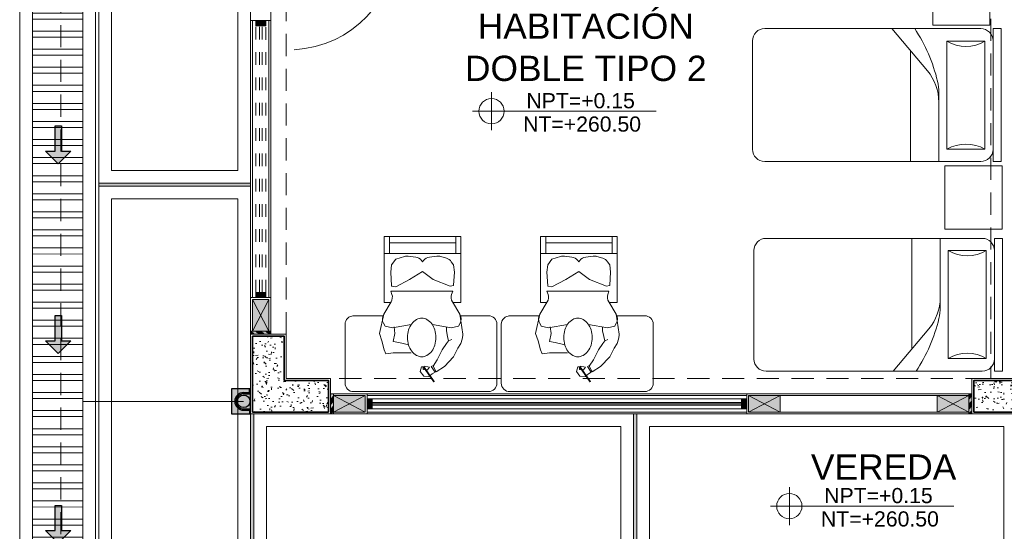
# Model space of a CAD drawing. Header units: millimetres. Extents: x -8931983 to 9630244, y 4 to 18563053.
# Tile 265 of 329: x 349120 to 349128, y 9282016 to 9282020. Entities that reach past the tile are written whole.
import ezdxf

# ---------------------------------------------------------------- set-up
doc = ezdxf.new("R2010")
doc.units = ezdxf.units.MM
doc.set_wipeout_variables(frame=1)
for name, pattern in [('01 nivel$0$HIDDEN2', [0.1875, 0.125, -0.0625]), ('CONTINUA', [0]), ('DASHED2', [0.375, 0.25, -0.125])]:
    doc.linetypes.add(name, pattern=pattern)
for name, color, linetype, lineweight in [('.', 7, 'Continuous', 0), ('0_ CUNETAS', 151, 'Continuous', 5), ('0_MUROS 2 BAJOS', 150, 'Continuous', 9), ('0_PROYECCIONES 1', 1, 'DASHED2', 0), ('0_VANOS', 30, 'Continuous', 9), ('COLUMNAS', 3, 'Continuous', 35), ('COLUMNETAS TOP', 253, 'Continuous', 0), ('CUNETAS', 5, 'Continuous', 0), ('G-ANNO-DIMS', 7, 'Continuous', 5), ('JUNTAS DE DILATACIÓN', 160, 'CONTINUA', 9), ('MURO', 133, 'Continuous', 15), ('TARRAJEO', 32, 'Continuous', 0), ('TEXTO AMBIENTES', 7, 'Continuous', 30), ('vereda', 254, 'Continuous', 5)]:
    doc.layers.add(name, color=color, linetype=linetype, lineweight=lineweight)
for name, color, linetype, lineweight, true_color in [('0_COLUMNA ACHURADO', 250, 'Continuous', 0, 0x363636), ('0_TEXTURA PISOS', 252, 'Continuous', 0, 0x8c8c8c), ('LMOBILIARIO', 252, 'Continuous', 5, 0x898989), ('P_MOBILIARIO', 251, 'Continuous', 5, 0x6b6b6b), ('tuberia des. fluvial ftt', 169, 'Continuous', 0, 0x232d53)]:
    doc.layers.add(name, color=color, linetype=linetype, lineweight=lineweight, true_color=true_color)
doc.styles.add('Arial_1', font='arial.ttf', dxfattribs={"height": 0.15})
pattern_1 = [(140, (-5603.645869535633, -1533.141894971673), (0.0140263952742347, 0.1603225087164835), [0.016764, -0.184404]), (85.00000000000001, (-5603.645869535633, -1533.141894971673), (-0.1681300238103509, -0.0310142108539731), [0.0134112, -0.1475237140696]), (190.4514447, (-5603.644700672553, -1533.128534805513), (-0.1541036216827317, 0.1293082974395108), [0.014247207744, -0.156719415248]), (136.1842, (-5603.690573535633, -1533.141894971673), (0.0369972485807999, 0.2385495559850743), [0.025146, -0.2766059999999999]), (186.63555761, (-5603.687490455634, -1533.122015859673), (-0.2177349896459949, 0.2089156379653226), [0.0213708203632, -0.2350793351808]), (81.18415117, (-5603.690573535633, -1533.141894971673), (-0.2177349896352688, 0.2089156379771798), [0.0201167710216, -0.2212845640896]), (111, (-5603.679397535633, -1533.119542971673), (0.0899933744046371, 0.1334206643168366), [0.016764, -0.184404]), (56.00000000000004, (-5603.679397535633, -1533.119542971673), (-0.1620854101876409, 0.0543857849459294), [0.0134112, -0.1475232]), (161.451445, (-5603.671898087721, -1533.108424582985), (-0.0720920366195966, 0.1878064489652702), [0.014247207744, -0.1567191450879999]), (127.5, (-5603.645869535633, -1533.141894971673), (-0.0744084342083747, 0.0027179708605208), [0, -0.14573504, 0, -0.1497584, 0, -0.148082]), (97.5, (-5603.645869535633, -1533.141894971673), (-0.0881589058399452, 0.0588013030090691), [0, -0.08538464, 0, -0.14238224, 0, -0.0564388]), (57.50000000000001, (-5603.645869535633, -1533.191739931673), (0.0050412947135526, 0.1193197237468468), [0, -0.05588, 0, -0.1743456, 0, -0.2313432]), (47.5, (-5603.645869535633, -1533.214091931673), (-0.0223753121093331, 0.1303536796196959), [0, -0.072644, 0, -0.11578336, 0, -0.1642872])]

# ---------------------------------------------------------------- blocks, each defined once
blk = doc.blocks.new('*U3840')
at = {"layer": '.', "lineweight": 30}
h = blk.add_hatch(color=1, dxfattribs=at)
h.dxf.hatch_style = 1
h.paths.add_polyline_path([(-0.0249999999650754, -0.0500000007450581), (-0.0999999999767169, -0.0500000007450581), (0, -0.150000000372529), (0.1000000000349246, -0.0500000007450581), (0.0250000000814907, -0.0500000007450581), (0.0250000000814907, 0.1499999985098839), (-0.0249999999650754, 0.1499999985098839)])
at = {"layer": '0_ CUNETAS', "color": 1, "lineweight": 30}
blk.add_lwpolyline([(-0.099999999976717, -0.0500000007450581), (-0.0249999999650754, -0.0500000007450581), (-0.0249999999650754, 0.1499999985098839), (0.0250000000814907, 0.1499999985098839), (0.0250000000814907, -0.0500000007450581), (0.1000000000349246, -0.0500000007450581), (0, -0.150000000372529)], close=True, dxfattribs=at)
blk = doc.blocks.new('*U3839')
at = {"layer": '0_ CUNETAS', "color": 0, "linetype": 'ByBlock', "lineweight": -2, "transparency": 16777216}
for p in [(1.8e-15, 30), (1.7e-15, 28.5), (1.7e-15, 27)]:
    blk.add_blockref('*U3840', p, dxfattribs=at)
blk = doc.blocks.new('red drenaje')
at = {"layer": '0_ CUNETAS', "lineweight": 0}
h = blk.add_hatch(dxfattribs=at)
h.set_pattern_fill('ANSI32', color=256, scale=0.015, angle=135)
h.set_pattern_definition([(180, (8.074970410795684, 111.0230318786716), (0, -0.142875), []), (180, (8.02734539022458, 111.0706568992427), (0, -0.142875), [])])
h.paths.add_polyline_path([(-30.30502959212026, 110.9230318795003), (-30.7050295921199, 110.9230318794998), (-30.7050295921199, 73.49303185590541), (-30.30502959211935, 73.49303185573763)])
at = {"layer": '0_ CUNETAS'}
blk.add_line((-30.80502959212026, 111.0230318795), (-30.80502959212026, 73.49303185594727), dxfattribs=at)
at = {"layer": '0_ CUNETAS', "lineweight": 0}
for p, q in [((-30.80502959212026, 111.0230318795), (-30.80502959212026, 73.49303185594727)), ((-30.2050295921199, 111.0230318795), (-30.2050295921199, 73.49303185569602)), ((-30.7050295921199, 110.9230318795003), (-30.7050295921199, 73.49303185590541)), ((-30.30502959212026, 110.9230318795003), (-30.30502959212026, 73.49303185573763))]:
    blk.add_line(p, q, dxfattribs=at)
at = {"layer": '0_ CUNETAS', "lineweight": 0, "elevation": -9.2568371e-09}
blk.add_lwpolyline([(-30.30502959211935, 73.49303185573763), (-30.30502959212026, 110.9230318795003), (-30.7050295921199, 110.9230318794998), (-30.7050295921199, 73.49303185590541), (-30.30502959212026, 73.49303185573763)], dxfattribs=at)
at = {"layer": '0_ CUNETAS', "lineweight": 0}
blk.add_blockref('*U3839', (-30.50058007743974, 71.12066350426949, -20.54863760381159), dxfattribs=at)
blk = doc.blocks.new('COLUMNAS BLO DOR 01')
at = {"layer": '0_COLUMNA ACHURADO'}
h = blk.add_hatch(dxfattribs=at)
h.set_pattern_fill('AR-CONC', color=256, scale=0.00088, angle=90.00000000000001)
h.set_pattern_definition(pattern_1)
h.paths.add_polyline_path([(-17.11500000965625, -10.81499999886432), (-17.71500000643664, -10.81499999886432), (-17.71500000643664, -10.21500000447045), (-17.46500000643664, -10.21500000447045), (-17.46500000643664, -10.56499999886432), (-17.11500000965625, -10.56499999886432)])
h = blk.add_hatch(dxfattribs=at)
h.set_pattern_fill('AR-CONC', color=256, scale=0.00088, angle=90.00000000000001)
h.set_pattern_definition(pattern_1)
h.paths.add_polyline_path([(-11.61500000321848, -10.56499999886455), (-12.01500000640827, -10.56500000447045), (-12.01500000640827, -10.81500000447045), (-11.61500000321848, -10.81499999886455)])
at = {"layer": 'COLUMNAS', "color": 6, "elevation": -9.117684e-10}
blk.add_lwpolyline([(-17.11500000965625, -10.81499999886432), (-17.71500000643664, -10.81499999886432), (-17.71500000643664, -10.21500000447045), (-17.46500000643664, -10.21500000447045), (-17.46500000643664, -10.56499999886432), (-17.11500000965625, -10.56499999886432)], close=True, dxfattribs=at)
at = {"layer": 'COLUMNAS', "color": 6}
blk.add_lwpolyline([(-11.61500000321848, -10.56499999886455), (-12.01500000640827, -10.56500000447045), (-12.01500000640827, -10.81500000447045), (-11.61500000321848, -10.81499999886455)], close=True, dxfattribs=at)
at = {"layer": 'TARRAJEO', "elevation": -9.117684e-10}
blk.add_lwpolyline([(-17.10000000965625, -10.82999999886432), (-17.73000000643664, -10.82999999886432), (-17.73000000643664, -10.20000000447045), (-17.45000000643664, -10.20000000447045), (-17.45000000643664, -10.54999999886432), (-17.10000000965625, -10.54999999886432)], close=True, dxfattribs=at)
at = {"layer": 'TARRAJEO'}
blk.add_lwpolyline([(-11.60000000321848, -10.54999999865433), (-12.03000000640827, -10.55000000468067), (-12.03000000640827, -10.83000000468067), (-11.60000000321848, -10.82999999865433)], close=True, dxfattribs=at)
blk = doc.blocks.new('*U701')
at = {"linetype": 'Continuous', "true_color": 0xbebebe}
for points in [[(3032.131410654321, 1351.188780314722), (3032.131410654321, 1351.268780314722), (3032.171410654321, 1351.268780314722), (3032.171410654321, 1351.188780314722)], [(3034.281410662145, 1351.188780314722), (3034.281410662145, 1351.268780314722), (3034.321410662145, 1351.268780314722), (3034.321410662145, 1351.188780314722)]]:
    blk.add_hatch(color=9, dxfattribs=at).paths.add_polyline_path(points)
at = {"layer": '0_VANOS', "linetype": 'Continuous'}
for p, q in [((3032.131410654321, 1351.268780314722), (3032.171410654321, 1351.268780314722)), ((3032.131410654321, 1351.268780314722), (3032.131410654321, 1351.188780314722)), ((3032.171410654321, 1351.268780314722), (3032.171410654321, 1351.188780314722)), ((3034.281410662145, 1351.188780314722), (3034.281410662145, 1351.268780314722)), ((3034.281410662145, 1351.268780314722), (3034.321410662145, 1351.268780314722)), ((3034.321410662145, 1351.268780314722), (3034.321410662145, 1351.188780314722)), ((3032.171410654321, 1351.188780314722), (3032.131410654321, 1351.188780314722)), ((3034.321410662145, 1351.188780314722), (3034.281410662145, 1351.188780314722))]:
    blk.add_line(p, q, dxfattribs=at)
at = {"layer": '0_VANOS', "linetype": '01 nivel$0$HIDDEN2', "ltscale": 0.5}
for p, q in [((3032.170780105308, 1351.268780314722), (3034.280780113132, 1351.268780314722)), ((3032.171410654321, 1351.238780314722), (3034.281410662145, 1351.238780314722)), ((3032.171410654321, 1351.218780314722), (3034.281410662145, 1351.218780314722)), ((3032.171410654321, 1351.188780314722), (3034.281410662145, 1351.188780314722))]:
    blk.add_line(p, q, dxfattribs=at)
at = {"layer": '0_VANOS', "linetype": '01 nivel$0$HIDDEN2'}
blk.add_line((3034.281410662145, 1351.268780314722), (3034.321410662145, 1351.268780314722), dxfattribs=at)
blk = doc.blocks.new('*U1001')
at = {"linetype": 'Continuous', "lineweight": 0, "true_color": 0xbebebe}
for points in [[(3037.252435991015, 1360.543106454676), (3037.212435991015, 1360.543106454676), (3037.212435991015, 1360.463106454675), (3037.252435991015, 1360.463106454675)], [(3040.212435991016, 1360.543106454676), (3040.172435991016, 1360.543106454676), (3040.172435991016, 1360.463106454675), (3040.212435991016, 1360.463106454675)]]:
    blk.add_hatch(color=9, dxfattribs=at).paths.add_polyline_path(points)
at = {"layer": '0_VANOS', "linetype": 'Continuous'}
for p, q in [((3037.252435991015, 1360.513106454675), (3040.172435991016, 1360.513106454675)), ((3037.252435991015, 1360.503106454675), (3040.172435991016, 1360.503106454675)), ((3037.252435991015, 1360.493106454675), (3040.172435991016, 1360.493106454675))]:
    blk.add_line(p, q, dxfattribs=at)
for points in [[(3037.212435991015, 1360.543106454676), (3037.212435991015, 1360.463106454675), (3037.252435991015, 1360.463106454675), (3037.252435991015, 1360.543106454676)], [(3037.252435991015, 1360.543106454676), (3040.172435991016, 1360.543106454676), (3040.172435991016, 1360.463106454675), (3037.252435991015, 1360.463106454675)], [(3040.172435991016, 1360.543106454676), (3040.172435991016, 1360.463106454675), (3040.212435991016, 1360.463106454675), (3040.212435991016, 1360.543106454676)]]:
    blk.add_lwpolyline(points, close=True, dxfattribs=at)
blk = doc.blocks.new('CAMA DE PLAZA Y MEDIA')
at = {"layer": 'LMOBILIARIO', "linetype": 'ByBlock', "lineweight": 0}
for p, q in [((-2.463999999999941, -0.4739999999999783), (-2.463999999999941, 0.5760000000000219)), ((-2.40000000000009, 0.5760000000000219), (-2.463999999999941, 0.5760000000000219)), ((-2.40000000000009, -0.4739999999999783), (-2.40000000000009, 0.5760000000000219)), ((-2.304000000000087, 0.5760000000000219), (-0.5960000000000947, 0.5760000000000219)), ((-1.971999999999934, 0.5760000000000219), (-1.971999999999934, 0.0311116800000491)), ((-1.747999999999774, 0.5760000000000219), (-1.747999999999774, -0.2980000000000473)), ((-2.035999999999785, 0.4800000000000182), (-2.335999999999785, 0.4800000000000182)), ((-2.335999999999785, -0.3739999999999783), (-2.335999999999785, 0.4800000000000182)), ((-2.035999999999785, -0.3739999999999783), (-2.035999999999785, 0.4800000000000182)), ((-0.5000000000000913, 0.4800000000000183), (-0.500000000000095, -0.3779999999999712)), ((-1.600487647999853, -0.4739999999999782), (-1.881704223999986, -0.1401147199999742)), ((-2.335999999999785, -0.3739999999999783), (-2.035999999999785, -0.3739999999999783)), ((-2.40000000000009, -0.4739999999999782), (-2.463999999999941, -0.4739999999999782)), ((-0.596000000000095, -0.4739999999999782), (-2.304000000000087, -0.4739999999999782))]:
    blk.add_line(p, q, dxfattribs=at)
for centre, radius, start, end in [((-2.304000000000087, 0.4800000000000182), 0.096, 90, 180), ((-0.596000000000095, 0.4800000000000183), 0.096, 0, 90), ((-2.18600000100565, 0.7300000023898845), 0.2915475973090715, 239.0362431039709, 300.963756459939), ((-1.58799999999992, 0.1072591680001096), 0.384, 180, 220.1059299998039), ((-1.58799999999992, 0.0311116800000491), 0.384, 180, 193.3927959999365), ((-0.6947586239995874, 0.2437930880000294), 1.30221216, 193.3927959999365, 213.4501019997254), ((-2.304000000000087, -0.3779999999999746), 0.096, 180, 270), ((-2.186000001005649, -0.6240000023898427), 0.2915475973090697, 59.03624354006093, 120.9637568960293), ((-0.596000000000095, -0.3779999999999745), 0.096, 270, 0)]:
    blk.add_arc(centre, radius, start, end, dxfattribs=at)
blk = doc.blocks.new('escritorio dormitorios')
at = {"layer": 'LMOBILIARIO', "linetype": 'ByBlock', "lineweight": 0}
for p, q in [((-0.6719566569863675, 0.4277131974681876, -11.93087791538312), (0.394994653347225, 0.4286747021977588, -80.12250241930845)), ((-0.7384933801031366, -0.1047885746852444, -80.12250241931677), (-0.7384933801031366, 0.3611764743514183, -80.12250241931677)), ((0.4615313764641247, 0.3621379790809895, -148.3141269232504), (0.4615313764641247, -0.1038270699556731, -148.3141269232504)), ((0.4010044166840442, -0.1700918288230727, -167.5125519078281), (0.1628920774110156, -0.1700918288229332, -167.5125519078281))]:
    blk.add_line(p, q, dxfattribs=at)
at = {"layer": 'LMOBILIARIO', "lineweight": 0}
for p, q in [((-0.323329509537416, 0.228572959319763), (-0.2575105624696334, 0.2716321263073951)), ((-0.2575105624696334, 0.2716321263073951), (-0.2335659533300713, 0.2273609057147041)), ((-0.253918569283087, 0.2632566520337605), (-0.2491332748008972, 0.2752198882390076)), ((-0.2491332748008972, 0.2752198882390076), (-0.2192040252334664, 0.2285548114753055)), ((-0.3951270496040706, 0.1532118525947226), (-0.323329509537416, 0.228572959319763)), ((-0.2670690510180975, 0.1783140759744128), (-0.3065507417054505, 0.0969653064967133)), ((-0.2335659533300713, 0.2273609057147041), (-0.2670690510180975, 0.1783140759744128)), ((-0.2192040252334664, 0.2285548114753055), (-0.2359585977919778, 0.2213792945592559)), ((-0.4298234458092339, 0.0838263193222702), (-0.3951270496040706, 0.1532118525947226)), ((-0.3065507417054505, 0.0969653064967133), (-0.3400538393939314, 0.0479184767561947)), ((-0.3556090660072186, 0.0263858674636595), (-0.3807409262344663, 0.0156225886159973)), ((-0.3400538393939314, 0.0479184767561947), (-0.3556090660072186, 0.0263858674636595)), ((-0.4454623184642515, -0.1834959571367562), (-0.4690877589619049, -0.0268372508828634)), ((-0.4344691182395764, -0.0901404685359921), (-0.3764582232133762, -0.0772556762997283)), ((-0.3764582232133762, -0.0772556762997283), (-0.2282081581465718, -0.1030252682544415)), ((0.0876289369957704, -0.0772556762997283), (-0.060621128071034, -0.1030252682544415)), ((0.1456398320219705, -0.0901404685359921), (0.0876289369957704, -0.0772556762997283)), ((-0.4466528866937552, -0.1120601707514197), (-0.4344691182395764, -0.0901404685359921)), ((0.1578236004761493, -0.1120601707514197), (0.1456398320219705, -0.0901404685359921)), ((-0.3869226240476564, -0.281012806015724), (-0.4454623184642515, -0.1834959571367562)), ((0.0980933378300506, -0.281012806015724), (0.1566330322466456, -0.1834959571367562)), ((-0.4538060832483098, -0.2769700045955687), (-0.4538060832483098, -0.7988042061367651)), ((-0.3893495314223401, -0.2769700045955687), (-0.4538060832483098, -0.2769700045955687)), ((0.1520854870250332, -0.2769700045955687), (0.100520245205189, -0.2769700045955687)), ((0.1520854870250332, -0.7988042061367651), (0.1520854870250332, -0.2769700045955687)), ((-0.3893495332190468, -0.3671635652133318), (-0.3804069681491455, -0.3403494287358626)), ((0.1005202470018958, -0.3671635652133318), (-0.3893495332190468, -0.3671635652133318)), ((-0.3893495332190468, -0.3671635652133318), (0.1005202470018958, -0.3671635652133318)), ((0.1005202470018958, -0.3671635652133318), (0.0915776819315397, -0.3403494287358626)), ((-0.396229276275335, -0.4131937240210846), (-0.4022408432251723, -0.5153387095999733)), ((-0.393979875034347, -0.4106089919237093), (-0.3700125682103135, -0.4058179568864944)), ((-0.3700125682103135, -0.4058179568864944), (-0.2346538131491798, -0.4573571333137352)), ((-0.2346538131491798, -0.4573571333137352), (-0.1508602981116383, -0.521781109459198)), ((-0.1508602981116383, -0.521781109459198), (-0.0477298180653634, -0.4573571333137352)), ((-0.0477298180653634, -0.4573571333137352), (0.061846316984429, -0.3993755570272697)), ((0.061846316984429, -0.3993755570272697), (0.0919523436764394, -0.4053937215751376)), ((0.0942017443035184, -0.4079784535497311), (0.1005202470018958, -0.5153387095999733)), ((-0.4022408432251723, -0.5153387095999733), (-0.3957951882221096, -0.573320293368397)), ((0.1005202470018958, -0.5153387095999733), (0.0940745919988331, -0.573320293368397)), ((-0.3957951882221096, -0.573320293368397), (-0.3775999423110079, -0.5987807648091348)), ((-0.1585240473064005, -0.6086647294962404), (-0.1508602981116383, -0.5990898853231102)), ((-0.143196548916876, -0.6086647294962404), (-0.1508602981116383, -0.5990898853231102)), ((0.061846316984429, -0.6184170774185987), (-0.0073068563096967, -0.6396842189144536)), ((0.0940745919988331, -0.573320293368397), (0.061846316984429, -0.6184170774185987)), ((-0.4538060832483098, -0.6635138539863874), (0.1520854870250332, -0.6635138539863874)), ((-0.4143083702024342, -0.6635138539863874), (-0.4143083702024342, -0.7988042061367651)), ((-0.3404979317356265, -0.6255116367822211), (-0.2944137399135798, -0.6396842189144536)), ((-0.2645745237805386, -0.6422877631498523), (-0.2054146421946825, -0.634896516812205)), ((-0.0371460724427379, -0.6422877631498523), (-0.096305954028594, -0.634896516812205)), ((0.1105779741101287, -0.6635138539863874), (0.1105779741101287, -0.7988042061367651)), ((-0.4143083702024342, -0.7472650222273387), (0.1105779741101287, -0.7472650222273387)), ((-0.4538060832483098, -0.7988042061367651), (0.1520854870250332, -0.7988042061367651))]:
    blk.add_line(p, q, dxfattribs=at)
at = {"layer": 'LMOBILIARIO', "lineweight": 0, "const_width": 0.0140192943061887}
blk.add_lwpolyline([(-0.1571195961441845, 0.2297280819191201), (-0.2425651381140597, 0.3520430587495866)], dxfattribs=at)
at = {"layer": 'LMOBILIARIO', "lineweight": 0}
for points in [[(-0.2491332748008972, 0.2752198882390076), (-0.2266272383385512, 0.2869100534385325), (-0.2005696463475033, 0.310062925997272), (-0.1600287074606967, 0.3064375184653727), (-0.1325128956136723, 0.2702492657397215), (-0.1433653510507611, 0.232620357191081), (-0.1556723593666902, 0.2333461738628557), (-0.1556760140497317, 0.2543325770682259), (-0.1889771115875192, 0.2550620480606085), (-0.2049003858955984, 0.2362494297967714), (-0.1621867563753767, 0.2275579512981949)], [(-0.4298234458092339, 0.0838263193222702), (-0.4532489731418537, 0.0486647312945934), (-0.4638081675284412, 0.0134852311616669), (-0.4690877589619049, -0.0146583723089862), (-0.4690877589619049, -0.0304891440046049)], [(0.1566330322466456, -0.1834959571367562), (0.1907594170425, -0.032158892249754), (0.1714224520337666, 0.0258226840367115), (0.1520854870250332, 0.096689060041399), (0.1391941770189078, 0.1289010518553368), (0.0811832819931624, 0.1224586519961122), (0.0231723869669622, 0.1224586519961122), (-0.060621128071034, 0.1224586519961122)], [(-0.3556090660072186, 0.0263858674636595), (-0.3476571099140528, -0.0076224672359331), (-0.3388577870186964, -0.0515968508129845), (-0.3388577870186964, -0.0832584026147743)], [(-0.0412841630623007, 0.0580346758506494), (0.0360636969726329, 0.0387074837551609), (0.0811832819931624, 0.0322650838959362), (0.068291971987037, -0.032158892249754), (0.0747376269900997, -0.0836980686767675)]]:
    blk.add_lwpolyline(points, dxfattribs=at)
blk.add_lwpolyline([(-0.2563615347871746, 0, 0.0740504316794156), (-0.2473756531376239, -0.060341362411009, 0.0848007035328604), (-0.2234530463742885, -0.10804206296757, 0.1063356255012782), (-0.1850926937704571, -0.1420183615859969, 0.1289554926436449), (-0.1440049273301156, -0.1527945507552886, 0.1289554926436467), (-0.1029171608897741, -0.1420183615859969, 0.1063356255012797), (-0.0645568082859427, -0.10804206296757, 0.0848007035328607), (-0.0406342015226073, -0.060341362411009, 0.0740504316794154), (-0.0316483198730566, 0, 0.0740504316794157), (-0.0406342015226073, 0.0603413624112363, 0.0848007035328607), (-0.0645568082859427, 0.10804206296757, 0.1063356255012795), (-0.1029171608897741, 0.1420183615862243, 0.1289554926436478), (-0.1440049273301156, 0.152794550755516, 0.1289554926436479), (-0.1850926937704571, 0.1420183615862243, 0.106335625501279), (-0.2234530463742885, 0.10804206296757, 0.0848007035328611), (-0.2473756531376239, 0.0603413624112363, 0.0740504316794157)], format="xyb", close=True, dxfattribs=at)
at = {"layer": 'LMOBILIARIO', "linetype": 'ByBlock', "lineweight": 0, "elevation": -80.12250241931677}
blk.add_lwpolyline([(-0.4512819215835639, -0.171325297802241), (-0.6719566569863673, -0.171325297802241, -0.4142135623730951), (-0.7384933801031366, -0.1047885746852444)], format="xyb", dxfattribs=at)
at = {"layer": 'LMOBILIARIO', "linetype": 'ByBlock', "lineweight": 0}
for centre, start, end in [((-0.6719566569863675, 0.3611764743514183, -11.93087791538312), 90, 180.0000000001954), ((0.3949946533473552, 0.3621379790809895, -80.12250241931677), 359.9999999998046, 90), ((0.3949946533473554, -0.1038270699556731, -148.3141269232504), 270, 0)]:
    blk.add_arc(centre, 0.0665367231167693, start, end, dxfattribs=at)
at = {"layer": 'LMOBILIARIO', "lineweight": 0}
for centre, radius, start, end in [((-0.384246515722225, -0.1467479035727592), 0.0713988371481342, 150.9331010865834, 210.9765361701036), ((0.0954172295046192, -0.1467479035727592), 0.0713988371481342, 329.0234638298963, 29.06689891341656), ((-0.4481384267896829, -0.317760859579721), 0.0713988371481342, 341.556360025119, 30.97653617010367), ((0.159309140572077, -0.317760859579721), 0.0713988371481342, 149.0234638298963, 198.4436399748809), ((-0.3934302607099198, -0.4133584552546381), 0.0028038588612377, 101.3043551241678, 176.6318409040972), ((0.0914027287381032, -0.4081431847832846), 0.0028038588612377, 3.3681590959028, 78.695632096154), ((0.0914027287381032, -0.4081431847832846), 0.0028038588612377, 3.3681590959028, 78.695632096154), ((-0.3195102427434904, -0.557267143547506), 0.0713988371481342, 215.5513769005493, 252.9054138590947), ((-0.2142661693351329, -0.5640484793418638), 0.0713988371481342, 277.1214509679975, 321.3260597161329), ((-0.0874544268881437, -0.5640484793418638), 0.0713988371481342, 218.6739402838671, 262.8785490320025), ((-0.2734260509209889, -0.571439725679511), 0.0713988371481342, 252.9054138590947, 277.1214509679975), ((-0.0282945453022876, -0.571439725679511), 0.0713988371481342, 262.8785490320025, 287.0945861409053)]:
    blk.add_arc(centre, radius, start, end, dxfattribs=at)
blk = doc.blocks.new('montante')
at = {"linetype": 'Continuous', "true_color": 0xffffff}
blk.add_hatch(color=7, dxfattribs=at).paths.add_polyline_path([(-0.0945478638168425, 0.0999999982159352), (-0.0945478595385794, -0.1000000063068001), (0.0554521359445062, -0.1000000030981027), (0.0554521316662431, 0.1000000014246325)])
at = {"layer": '0_MUROS 2 BAJOS', "lineweight": 30}
blk.add_lwpolyline([(-0.0945478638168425, 0.0999999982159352), (-0.0945478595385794, -0.1000000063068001), (0.0554521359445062, -0.1000000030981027), (0.0554521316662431, 0.1000000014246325)], close=True, dxfattribs=at)
at = {"layer": 'tuberia des. fluvial ftt', "color": 6, "lineweight": 30}
for p, q in [((0.045457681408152, 0.0700000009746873), (0.045457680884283, 0.0949999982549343)), ((-1.5133992e-09, 0.0700000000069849), (0.045457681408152, 0.0700000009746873)), ((-1.3096724e-09, 0.0600000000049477), (0.0554576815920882, 0.0600000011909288)), ((1.2805685e-09, -0.0599999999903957), (0.0554576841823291, -0.0599999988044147)), ((1.4842954e-09, -0.069999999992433), (0.0454576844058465, -0.0699999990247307)), ((0.0454576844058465, -0.0699999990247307), (0.0454576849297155, -0.0950000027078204))]:
    blk.add_line(p, q, dxfattribs=at)
at = {"layer": 'tuberia des. fluvial ftt', "color": 4, "lineweight": 30}
blk.add_circle((0, 0), 0.05, dxfattribs=at)
at = {"layer": 'tuberia des. fluvial ftt', "color": 6, "lineweight": 30}
for centre, radius, start, end in [((0.0504576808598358, 0.0949999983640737), 0.0049999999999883, 1.2256320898e-06, 180.0000012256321), ((0, 7.276e-12), 0.0699999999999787, 90.00000122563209, 270.0000012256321), ((0, 7.276e-12), 0.06, 90.00000122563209, 270.0000012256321), ((0.0504576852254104, -0.095000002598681), 0.0049999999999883, 180.0000012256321, 1.2256320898e-06)]:
    blk.add_arc(centre, radius, start, end, dxfattribs=at)
blk = doc.blocks.new('*U1569')
for points in [[(0, -0.04999999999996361), (0.040000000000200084, -0.04999999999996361), (0.040000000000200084, 0.010000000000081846), (0.025000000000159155, 0.010000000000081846), (0.025000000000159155, 0.050000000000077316), (0, 0.050000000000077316)], [(0.8999999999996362, -0.0500000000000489), (0.8599999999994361, -0.0500000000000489), (0.8599999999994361, 0.00999999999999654), (0.874999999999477, 0.00999999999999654), (0.874999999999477, 0.04999999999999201), (0.8999999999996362, 0.04999999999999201)]]:
    blk.add_wipeout(points)
blk.add_wipeout([(0.024999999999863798, 0.04999999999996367), (0.024999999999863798, 0.8999999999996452), (0.06499999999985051, 0.8999999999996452), (0.06499999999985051, 0.049999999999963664)])
blk.add_arc((0.0215447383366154, 0.0476485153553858), 0.8534585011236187, 0.1578639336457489, 87.08142791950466)
blk = doc.blocks.new('Cotas de elevación - M_Cota de elevación - Destino rellenado-517392-Nivel 1')
at = {"layer": 'G-ANNO-DIMS'}
for p, q in [((0, -0.0015), (0, 0.0015)), ((-0.0015, 0), (0.013, 0))]:
    blk.add_line(p, q, dxfattribs=at)
blk.add_circle((0, 0), 0.001, dxfattribs=at)
blk = doc.blocks.new('BLOQUE EDF 08 PG')
at = {"layer": '.', "true_color": 0xadddf7, "transparency": 33554572}
h = blk.add_hatch(color=141, dxfattribs=at)
h.dxf.hatch_style = 1
h.paths.add_polyline_path([(-17.73000000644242, -10.20000000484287), (-17.73000000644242, -10.17500000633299), (-17.57000000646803, -10.17500000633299), (-17.57000000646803, -10.20000000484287)])
h = blk.add_hatch(color=141, dxfattribs=at)
h.dxf.hatch_style = 1
h.paths.add_polyline_path([(-17.0750000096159, -10.66999999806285), (-17.10000000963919, -10.66999999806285), (-17.10000000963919, -10.82999999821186), (-17.0750000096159, -10.82999999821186)])
h = blk.add_hatch(color=141, dxfattribs=at)
h.dxf.hatch_style = 1
h.paths.add_polyline_path([(-12.03000000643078, -10.66999999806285), (-12.05500000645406, -10.66999999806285), (-12.05500000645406, -10.82999999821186), (-12.03000000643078, -10.82999999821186)])
at = {"layer": 'COLUMNETAS TOP', "true_color": 0xc0c0c0}
for points in [[(-17.71500000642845, -10.17500000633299), (-17.71500000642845, -9.925000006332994), (-17.5850000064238, -9.925000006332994), (-17.5850000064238, -10.17500000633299)], [(-17.0750000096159, -10.68499999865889), (-16.8250000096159, -10.68499999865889), (-16.8250000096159, -10.81499999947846), (-17.0750000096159, -10.81499999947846)], [(-13.79500000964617, -10.68499999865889), (-13.54500000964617, -10.68499999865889), (-13.54500000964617, -10.81499999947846), (-13.79500000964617, -10.81499999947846)], [(-12.05500000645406, -10.68499999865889), (-12.30500000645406, -10.68499999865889), (-12.30500000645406, -10.81499999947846), (-12.05500000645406, -10.81499999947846)]]:
    blk.add_hatch(color=9, dxfattribs=at).paths.add_polyline_path(points)
at = {"layer": 'JUNTAS DE DILATACIÓN'}
h = blk.add_hatch(dxfattribs=at)
h.set_pattern_fill('ANSI34', color=256, scale=0.0029, angle=90.09396363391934)
h.set_pattern_definition([(135.0939636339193, (1515.411894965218, -5597.145869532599), (-0.0389999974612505, -0.0391281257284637), []), (135.0939636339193, (1515.411873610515, -5597.132848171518), (-0.0389999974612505, -0.0391281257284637), []), (135.0939636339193, (1515.411852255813, -5597.119826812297), (-0.0389999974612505, -0.0391281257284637), []), (135.0939636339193, (1515.411830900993, -5597.106805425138), (-0.0389999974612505, -0.0391281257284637), [])])
h.paths.add_polyline_path([(-17.73000000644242, -10.20000000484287), (-17.73000000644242, -10.17500000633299), (-17.57000000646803, -10.17500000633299), (-17.57000000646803, -10.20000000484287)])
h = blk.add_hatch(dxfattribs=at)
h.set_pattern_fill('ANSI34', color=256, scale=0.0029, angle=0.0939636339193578)
h.set_pattern_definition([(45.09396363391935, (-5603.745869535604, -1543.811894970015), (-0.0391281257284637, 0.0389999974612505), []), (45.09396363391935, (-5603.73284817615, -1543.811873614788), (-0.0391281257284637, 0.0389999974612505), []), (45.09396363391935, (-5603.719826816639, -1543.811852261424), (-0.0391281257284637, 0.0389999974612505), []), (45.09396363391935, (-5603.70680542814, -1543.811830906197), (-0.0391281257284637, 0.0389999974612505), [])])
h.paths.add_polyline_path([(-17.10000000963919, -10.66999999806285), (-17.0750000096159, -10.66999999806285), (-17.0750000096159, -10.82999999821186), (-17.10000000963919, -10.82999999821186)])
h = blk.add_hatch(dxfattribs=at)
h.set_pattern_fill('ANSI34', color=256, scale=0.0029, angle=0.0939636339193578)
h.set_pattern_definition([(45.09396363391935, (-5598.975869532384, -1543.811894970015), (-0.0391281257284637, 0.0389999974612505), []), (45.09396363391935, (-5598.962848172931, -1543.811873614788), (-0.0391281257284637, 0.0389999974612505), []), (45.09396363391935, (-5598.949826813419, -1543.811852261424), (-0.0391281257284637, 0.0389999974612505), []), (45.09396363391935, (-5598.936805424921, -1543.811830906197), (-0.0391281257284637, 0.0389999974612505), [])])
h.paths.add_polyline_path([(-12.03000000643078, -10.66999999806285), (-12.05500000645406, -10.66999999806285), (-12.05500000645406, -10.82999999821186), (-12.03000000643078, -10.82999999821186)])
at = {"layer": '0_PROYECCIONES 1', "ltscale": 0.7}
for points, elevation in [([(-19.23000000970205, 1.500000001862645), (1.500000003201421, 1.500000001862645), (1.500000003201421, -12.32999999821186), (-19.23000000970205, -12.32999999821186)], -2.5420377e-09), ([(-11.60000000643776, -0.2799999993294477), (-11.88000000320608, -0.2799999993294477), (-11.88000000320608, -10.54999999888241), (-11.60000000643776, -10.54999999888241)], -1.6948434e-09), ([(-17.45000000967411, -0.6300000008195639), (-17.73000000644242, -0.6300000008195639), (-17.73000000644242, -10.20000000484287), (-17.45000000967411, -10.20000000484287)], -2.5420377e-09), ([(-0.630000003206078, -10.82999999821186), (-0.630000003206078, -10.55000000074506), (-17.10000000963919, -10.55000000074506), (-17.10000000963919, -10.82999999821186)], -9.117684e-10)]:
    blk.add_lwpolyline(points, close=True, dxfattribs=dict(at, elevation=elevation))
at = {"layer": 'COLUMNETAS TOP'}
for p, q in [((-17.71500000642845, -9.925000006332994), (-17.58500000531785, -10.17500000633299)), ((-17.71500000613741, -10.17500000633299), (-17.58500000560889, -9.925000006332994)), ((-16.8250000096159, -10.68499999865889), (-17.07500000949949, -10.81499999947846)), ((-17.0750000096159, -10.68499999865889), (-16.82500000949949, -10.81499999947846)), ((-13.54500000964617, -10.68499999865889), (-13.79500000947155, -10.81499999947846)), ((-13.79500000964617, -10.68499999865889), (-13.54500000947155, -10.81499999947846)), ((-12.30500000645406, -10.68499999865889), (-12.05500000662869, -10.81499999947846)), ((-12.05500000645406, -10.68499999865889), (-12.30500000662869, -10.81499999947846))]:
    blk.add_line(p, q, dxfattribs=at)
at = {"layer": 'COLUMNETAS TOP', "elevation": -9.117684e-10}
for points in [[(-17.71500000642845, -10.17500000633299), (-17.71500000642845, -9.925000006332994), (-17.5850000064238, -9.925000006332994), (-17.5850000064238, -10.17500000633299)], [(-17.0750000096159, -10.68499999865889), (-16.8250000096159, -10.68499999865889), (-16.8250000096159, -10.81499999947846), (-17.0750000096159, -10.81499999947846)], [(-13.79500000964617, -10.68499999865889), (-13.54500000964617, -10.68499999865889), (-13.54500000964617, -10.81499999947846), (-13.79500000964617, -10.81499999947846)]]:
    blk.add_lwpolyline(points, close=True, dxfattribs=at)
at = {"layer": 'COLUMNETAS TOP'}
blk.add_lwpolyline([(-12.05500000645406, -10.68499999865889), (-12.30500000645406, -10.68499999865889), (-12.30500000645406, -10.81499999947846), (-12.05500000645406, -10.81499999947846)], close=True, dxfattribs=at)
at = {"layer": 'JUNTAS DE DILATACIÓN', "elevation": -9.117684e-10}
for points in [[(-17.73000000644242, -10.20000000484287), (-17.73000000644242, -10.17500000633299), (-17.57000000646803, -10.17500000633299), (-17.57000000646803, -10.20000000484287)], [(-17.10000000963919, -10.66999999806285), (-17.0750000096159, -10.66999999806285), (-17.0750000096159, -10.82999999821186), (-17.10000000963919, -10.82999999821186)]]:
    blk.add_lwpolyline(points, close=True, dxfattribs=at)
at = {"layer": 'JUNTAS DE DILATACIÓN'}
blk.add_lwpolyline([(-12.03000000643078, -10.66999999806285), (-12.05500000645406, -10.66999999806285), (-12.05500000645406, -10.82999999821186), (-12.03000000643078, -10.82999999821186)], close=True, dxfattribs=at)
at = {"layer": 'LMOBILIARIO', "lineweight": 0}
for points, elevation in [([(-11.88885524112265, -7.254896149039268), (-12.33985524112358, -7.254896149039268), (-12.33985524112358, -7.755896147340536), (-11.88885524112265, -7.755896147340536)], -2075.301937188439), ([(-11.79232532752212, -9.368746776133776), (-12.24332532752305, -9.368746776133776), (-12.24332532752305, -8.867746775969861), (-11.79232532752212, -8.867746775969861)], -1390.38417066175)]:
    blk.add_lwpolyline(points, close=True, dxfattribs=dict(at, elevation=elevation))
at = {"layer": 'MURO'}
for p, q in [((-17.71500254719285, -7.719999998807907, 684.9177665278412), (-17.71497387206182, -9.910000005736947)), ((-17.58500303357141, -7.719999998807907, 684.9177665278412), (-17.58500303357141, -9.910000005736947)), ((-17.71497366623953, -9.925000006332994, 684.9177665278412), (-17.71497366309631, -9.92522811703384, 684.9177665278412)), ((-17.58496861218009, -9.925000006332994, 684.9177665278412), (-17.58496860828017, -9.925237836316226, 684.9177665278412)), ((-16.81000000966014, -10.68499999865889, 684.9177665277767), (-13.81000000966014, -10.68499999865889, 684.9177665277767)), ((-13.54500000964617, -10.68499999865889), (-12.30500000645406, -10.68499999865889)), ((-16.81000000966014, -10.81499999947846, 684.9177665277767), (-13.81000000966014, -10.81499999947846, 684.9177665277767)), ((-13.54500000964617, -10.81499999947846), (-12.30500000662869, -10.81499999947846))]:
    blk.add_line(p, q, dxfattribs=at)
at = {"layer": 'TARRAJEO'}
for p, q in [((-17.73000000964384, -7.719999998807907, 8.3450686e-09), (-17.72996989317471, -10.09999999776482, 8.3450686e-09)), ((-17.57000000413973, -7.719999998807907, 8.3450686e-09), (-17.57000000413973, -10.09999999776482, 8.3450686e-09)), ((-16.81000000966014, -10.66999999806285, 8.3450686e-09), (-13.81000000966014, -10.66999999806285, 8.3450686e-09)), ((-13.81000000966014, -10.66999999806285, 8.3450686e-09), (-12.05500000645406, -10.66999999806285, 8.3450686e-09)), ((-13.81000000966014, -10.82999999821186, 8.3450686e-09), (-13.81000000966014, -10.66999999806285, 8.3450686e-09)), ((-16.81000000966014, -10.82999999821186, 8.3450686e-09), (-13.81000000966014, -10.82999999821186, 8.3450686e-09)), ((-13.71000000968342, -10.82999999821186, 8.3450686e-09), (-12.05500000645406, -10.82999999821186, 8.3450686e-09))]:
    blk.add_line(p, q, dxfattribs=at)
for points, elevation in [([(-17.73000000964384, -7.45499999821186), (-17.73000000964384, -7.719999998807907), (-17.57000000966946, -7.719999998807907), (-17.57000000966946, -7.45499999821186)], -1.6943886e-09), ([(-17.73000000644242, -10.17500000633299), (-17.73000000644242, -9.910000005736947), (-17.57000000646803, -9.910000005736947), (-17.57000000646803, -10.17500000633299)], -9.117684e-10), ([(-17.0750000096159, -10.66999999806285), (-16.81000000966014, -10.66999999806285), (-16.81000000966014, -10.82999999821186), (-17.0750000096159, -10.82999999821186)], -9.117684e-10)]:
    blk.add_lwpolyline(points, close=True, dxfattribs=dict(at, elevation=elevation))
at = {"layer": 'vereda'}
blk.add_line((-14.80460000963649, -10.82999999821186, 8.2804945e-09), (-14.77920000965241, -10.82999999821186, 8.2804945e-09), dxfattribs=at)
at = {"xscale": -1, "rotation": 270}
blk.add_blockref('*U701', (-1368.87878032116, -3042.041410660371), dxfattribs=at)
at = {"layer": '0_ CUNETAS', "color": 251, "lineweight": 0, "true_color": 0x636466}
blk.add_blockref('montante', (-17.78545214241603, -10.7299999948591), dxfattribs=at)
at = {"layer": '0_VANOS'}
blk.add_blockref('*U1001', (-3054.02243600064, -1371.253106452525), dxfattribs=at)
at = {"layer": 'COLUMNAS'}
blk.add_blockref('COLUMNAS BLO DOR 01', (0, 0), dxfattribs=at)
at = {"layer": 'P_MOBILIARIO', "lineweight": 0, "rotation": 180}
for name, p in [('CAMA DE PLAZA Y MEDIA', (-14.26372716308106, -8.257173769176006, -1390.384170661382)), ('escritorio dormitorios', (-16.52202196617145, -10.22481022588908, 701.90147747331))]:
    blk.add_blockref(name, p, dxfattribs=at)
at = {"layer": 'P_MOBILIARIO', "lineweight": 0, "xscale": -1}
blk.add_blockref('CAMA DE PLAZA Y MEDIA', (-14.25275313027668, -10.01744878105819, -1390.384170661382), dxfattribs=at)
at = {"layer": 'TARRAJEO', "rotation": 180}
blk.add_blockref('escritorio dormitorios', (-15.2876940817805, -10.22481022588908, 701.90147747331), dxfattribs=at)
at = {"layer": 'TEXTO AMBIENTES', "xscale": 99.99999999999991, "yscale": 99.99999999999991, "zscale": 99.99999999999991}
blk.add_blockref('Cotas de elevación - M_Cota de elevación - Destino rellenado-517392-Nivel 1', (-15.82673054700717, -8.436430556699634, 684.9177665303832), dxfattribs=at)
at = {"layer": 'TEXTO AMBIENTES', "insert": (-16.25675365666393, -7.663771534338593, 684.9177665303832), "char_height": 0.2, "width": 2.349898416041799, "attachment_point": 1, "style": 'Arial_1'}
blk.add_mtext('\\pxqc;HABITACIÓN DOBLE TIPO 2', dxfattribs=at)
at = {"layer": 'TEXTO AMBIENTES', "char_height": 0.12, "width": 0.9021418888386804, "attachment_point": 1, "line_spacing_factor": 0.9417779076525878, "style": 'Arial_1'}
for s, insert in [('NPT=+0.15', (-15.55101093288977, -8.29303428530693, 684.9177665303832)), ('NT=+260.50', (-15.57683290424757, -8.477655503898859, 684.9177665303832))]:
    blk.add_mtext(s, dxfattribs=dict(at, insert=insert))
at = {"layer": '0_VANOS', "xscale": -1, "rotation": 180}
blk.add_blockref('*U1569', (-17.45000000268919, -7.049999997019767, -1.6943886e-09), dxfattribs=at)
blk = doc.blocks.new('JUNTA VEREDA')
at = {"layer": '.', "true_color": 0x939598}
h = blk.add_hatch(dxfattribs=at)
h.set_pattern_fill('ANGLE', color=252)
h.set_pattern_definition([(0, (0, 0), (0, 6.985), [5.08, -1.905]), (90, (0, 0), (-6.985, 4e-16), [5.08, -1.905])])
h.paths.add_polyline_path([(-0.01331989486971, 1.200000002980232), (0.0120801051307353, 1.200000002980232), (0.0120801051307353, 0), (-0.01331989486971, 0)])
h = blk.add_hatch(color=252, dxfattribs=at)
h.dxf.hatch_style = 1
h.paths.add_polyline_path([(0.0120801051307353, 1.200000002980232), (-0.01331989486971, 1.200000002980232), (-0.01331989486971, 0), (0.0120801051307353, 0)])
at = {"layer": '0_TEXTURA PISOS'}
h = blk.add_hatch(dxfattribs=at)
h.set_pattern_fill('ANGLE', color=256)
h.set_pattern_definition([(0, (-5477.766061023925, -1210.968031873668), (0, 6.985), [5.08, -1.905]), (90, (-5477.766061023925, -1210.968031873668), (-6.985, 4e-16), [5.08, -1.905])])
h.paths.add_polyline_path([(-0.01331989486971, 1.200000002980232), (0.0120801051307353, 1.200000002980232), (0.0120801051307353, 0), (-0.01331989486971, 0)])
at = {"layer": 'vereda'}
blk.add_lwpolyline([(-0.01331989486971, 1.200000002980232), (0.0120801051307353, 1.200000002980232), (0.0120801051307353, 0), (-0.01331989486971, 0)], close=True, dxfattribs=at)
blk = doc.blocks.new('VEREDA BLOQUE EDF 08 PG')
at = {"layer": 'vereda'}
for p, q in [((-4.656613e-10, -10.20460000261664, 8.3450686e-09), (1.200000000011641, -10.20460000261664, 8.3450686e-09)), ((1.200000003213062, -12.02999999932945, 8.3450686e-09), (1.200000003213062, -13.23000000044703, 8.3450686e-09))]:
    blk.add_line(p, q, dxfattribs=at)
for points in [[(3.3178367e-09, -7.204600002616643), (2.0372681e-09, -10.20460000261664), (1.20000000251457, -10.20460000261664), (1.200000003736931, -7.204600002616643)], [(0.1000000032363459, -7.304600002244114), (0.1000000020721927, -10.10460000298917), (1.100000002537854, -10.10460000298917), (1.100000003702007, -7.304600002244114)], [(7.566996e-10, -10.23000000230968), (-4.656613e-10, -13.23000000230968), (1.200000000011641, -13.23000000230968), (1.200000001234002, -10.23000000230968)], [(0.1000000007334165, -10.33000000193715), (0.0999999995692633, -13.13000000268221), (1.100000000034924, -13.13000000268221), (1.100000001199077, -10.33000000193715)], [(1.225399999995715, -13.23000000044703), (4.225399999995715, -13.23000000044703), (4.225399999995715, -12.02999999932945), (1.225399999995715, -12.02999999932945)], [(4.25079999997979, -13.23000000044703), (7.25079999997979, -13.23000000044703), (7.25079999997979, -12.02999999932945), (4.25079999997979, -12.02999999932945)], [(1.325399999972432, -13.13000000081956), (4.125400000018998, -13.13000000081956), (4.125400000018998, -12.12999999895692), (1.325399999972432, -12.12999999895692)], [(4.350800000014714, -13.13000000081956), (7.150800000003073, -13.13000000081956), (7.150800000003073, -12.12999999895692), (4.350800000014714, -12.12999999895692)]]:
    blk.add_lwpolyline(points, close=True, dxfattribs=at)
at = {"layer": 'vereda', "elevation": -9.117684e-10}
blk.add_lwpolyline([(1.200000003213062, -12.02999999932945), (1.200000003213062, -13.23000000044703)], dxfattribs=at)
at = {"layer": 'TEXTO AMBIENTES', "xscale": 99.99999999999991, "yscale": 99.99999999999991, "zscale": 99.99999999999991}
blk.add_blockref('Cotas de elevación - M_Cota de elevación - Destino rellenado-517392-Nivel 1', (5.456853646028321, -12.75843315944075, -20.5486376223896), dxfattribs=at)
at = {"layer": 'vereda', "rotation": 90}
blk.add_blockref('JUNTA VEREDA', (1.20000000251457, -10.21668010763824), dxfattribs=at)
at = {"layer": 'vereda'}
for p in [(1.213319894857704, -13.23000000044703), (4.238719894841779, -13.23000000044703)]:
    blk.add_blockref('JUNTA VEREDA', p, dxfattribs=at)
at = {"layer": 'TEXTO AMBIENTES', "insert": (5.026830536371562, -12.34936309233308, -20.5486376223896), "char_height": 0.2, "width": 2.349898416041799, "attachment_point": 1, "style": 'Arial_1'}
blk.add_mtext('\\pxqc;VEREDA', dxfattribs=at)
at = {"layer": 'TEXTO AMBIENTES', "char_height": 0.12, "width": 0.9021418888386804, "attachment_point": 1, "line_spacing_factor": 0.9417779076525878, "style": 'Arial_1'}
for s, insert in [('NPT=+0.15', (5.732573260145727, -12.61503688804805, -20.5486376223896)), ('NT=+260.50', (5.706751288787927, -12.79965810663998, -20.5486376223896))]:
    blk.add_mtext(s, dxfattribs=dict(at, insert=insert))

msp = doc.modelspace()

# ---------------------------------------------------------------- linework, layer by layer
at = {"layer": '0_ CUNETAS', "color": 251, "lineweight": 0, "true_color": 0x636466}
msp.add_line((349121.9992141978, 9282017.094418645), (349120.7296663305, 9282017.094418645), dxfattribs=at)
at = {"layer": 'TARRAJEO', "elevation": -8.3450686e-09}
msp.add_lwpolyline([(349122.0546784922, 9282027.82441864), (349139.7846663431, 9282027.82441864), (349139.7846663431, 9282016.994418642), (349122.0546784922, 9282016.994418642)], close=True, dxfattribs=at)

# ---------------------------------------------------------------- next in the draw order: block references
at = {"lineweight": 5}
msp.add_blockref('BLOQUE EDF 08 PG', (349139.7846785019, 9282027.82441864, -8.3450686e-09), dxfattribs=at)

# ---------------------------------------------------------------- next in the draw order: block references
msp.add_blockref('VEREDA BLOQUE EDF 08 PG', (349120.8546784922, 9282029.02441864, -8.3450686e-09), dxfattribs=at)
at = {"layer": 'CUNETAS', "color": 84, "lineweight": 30}
msp.add_blockref('red drenaje', (349151.0346959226, 9281918.001386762), dxfattribs=at)

doc.saveas('drawing.dxf')
